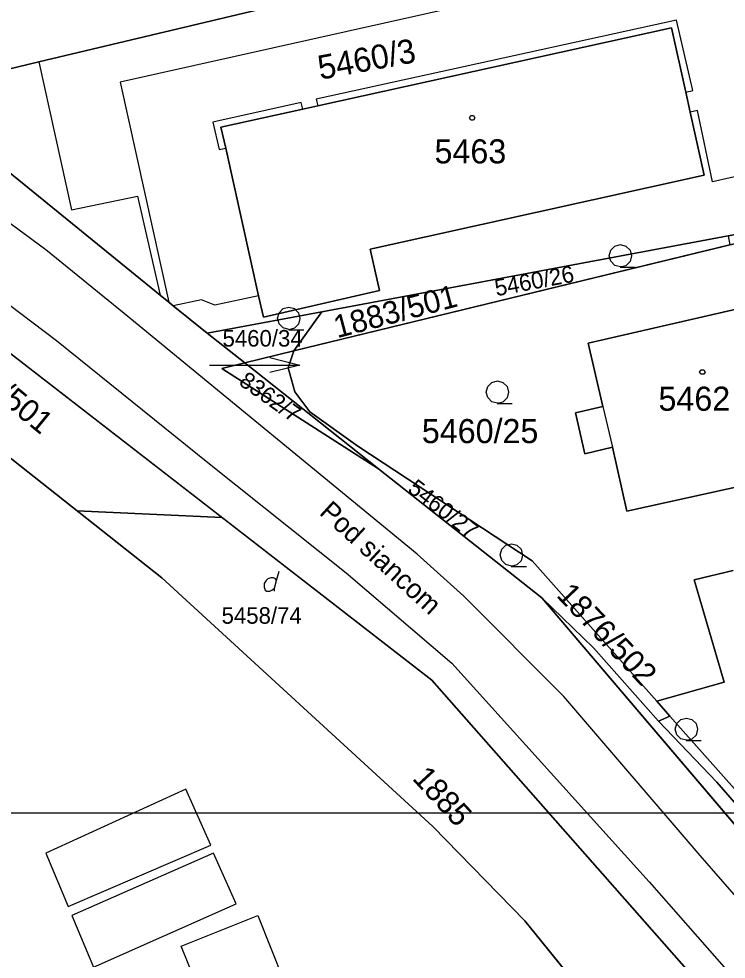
# Model space of a CAD drawing. Extents: x -263587 to -261993, y -1238795 to -1236748.
# Drawn here: x -262929.4 to -262882.4, y -1237097.8 to -1237035.4 of the extents above; entities that cross this region are included whole.
import ezdxf

# ---------------------------------------------------------------- set-up
doc = ezdxf.new("R2010")
doc.units = 0
for name, color, linetype in [('Vrstva 1', 7, 'Continuous'), ('Vrstva 3', 7, 'Continuous'), ('Vrstva 51', 7, 'Continuous')]:
    doc.layers.add(name, color=color, linetype=linetype)

msp = doc.modelspace()

# ---------------------------------------------------------------- linework, layer by layer
at = {"layer": 'Vrstva 1'}
for p, q in [((-262928.04, -1237038.23), (-262885.55, -1237028.1)), ((-262885.55, -1237028.1), (-262928.04, -1237038.23)), ((-262884.85, -1237031.12), (-262922.65, -1237039.58)), ((-262885.72, -1237035.46), (-262909.63, -1237040.71)), ((-262884.64, -1237040.13), (-262885.72, -1237035.46)), ((-262886.05, -1237035.97), (-262909.53, -1237041.15)), ((-262909.53, -1237041.15), (-262886.05, -1237035.97)), ((-262885.11, -1237040.23), (-262886.05, -1237035.97)), ((-262886.05, -1237035.97), (-262885.11, -1237040.23)), ((-262933.92, -1237039.63), (-262928.04, -1237038.23)), ((-262928.04, -1237038.23), (-262933.92, -1237039.63)), ((-262928.04, -1237038.23), (-262925.87, -1237048.06)), ((-262922.65, -1237039.58), (-262919.41, -1237054.18)), ((-262885.11, -1237040.23), (-262884.64, -1237040.13)), ((-262884.81, -1237041.56), (-262885.11, -1237040.23)), ((-262885.11, -1237040.23), (-262884.81, -1237041.56)), ((-262910.63, -1237040.92), (-262916.49, -1237042.23)), ((-262910.53, -1237041.37), (-262910.63, -1237040.92)), ((-262909.63, -1237040.71), (-262909.53, -1237041.15)), ((-262910.53, -1237041.37), (-262915.95, -1237042.57)), ((-262915.95, -1237042.57), (-262910.53, -1237041.37)), ((-262909.53, -1237041.15), (-262910.53, -1237041.37)), ((-262910.53, -1237041.37), (-262909.53, -1237041.15)), ((-262884.34, -1237041.46), (-262884.81, -1237041.56)), ((-262883.89, -1237045.74), (-262884.81, -1237041.56)), ((-262884.81, -1237041.56), (-262883.89, -1237045.74)), ((-262883.33, -1237046.2), (-262884.34, -1237041.46)), ((-262916.49, -1237042.23), (-262916.07, -1237044.05)), ((-262915.95, -1237042.57), (-262915.64, -1237043.95)), ((-262915.64, -1237043.95), (-262915.95, -1237042.57)), ((-262916.07, -1237044.05), (-262915.64, -1237043.95)), ((-262915.64, -1237043.95), (-262913.46, -1237053.76)), ((-262913.46, -1237053.76), (-262915.64, -1237043.95)), ((-262874.1, -1237044.08), (-262883.33, -1237046.2)), ((-262919.99, -1237053.71), (-262930.7, -1237045.01)), ((-262930.7, -1237045.01), (-262919.99, -1237053.71)), ((-262906.06, -1237050.67), (-262883.89, -1237045.74)), ((-262883.89, -1237045.74), (-262906.06, -1237050.67)), ((-262927.58, -1237050.71), (-262933.4, -1237046.41)), ((-262925.87, -1237048.06), (-262921.5, -1237047.15)), ((-262921.5, -1237047.15), (-262919.99, -1237053.71)), ((-262871.5, -1237047.76), (-262911.11, -1237057.42)), ((-262911.11, -1237057.42), (-262871.5, -1237047.76)), ((-262909.25, -1237054.82), (-262871.5, -1237047.76)), ((-262871.5, -1237047.76), (-262909.25, -1237054.82)), ((-262922.38, -1237054.93), (-262927.58, -1237050.71)), ((-262905.44, -1237053.41), (-262906.06, -1237050.67)), ((-262906.06, -1237050.67), (-262905.44, -1237053.41)), ((-262933.44, -1237051.77), (-262926.87, -1237056.73)), ((-262935.54, -1237053.25), (-262901.95, -1237079.28)), ((-262901.95, -1237079.28), (-262935.54, -1237053.25)), ((-262913.14, -1237055.17), (-262905.44, -1237053.41)), ((-262905.44, -1237053.41), (-262913.14, -1237055.17)), ((-262919.41, -1237054.18), (-262919.99, -1237053.71)), ((-262919.99, -1237053.71), (-262919.41, -1237054.18)), ((-262919.12, -1237054.42), (-262919.41, -1237054.18)), ((-262919.41, -1237054.18), (-262919.12, -1237054.42)), ((-262917.25, -1237054.03), (-262919.12, -1237054.42)), ((-262916.37, -1237054.38), (-262917.25, -1237054.03)), ((-262913.46, -1237053.76), (-262916.37, -1237054.38)), ((-262913.46, -1237053.76), (-262913.14, -1237055.17)), ((-262913.14, -1237055.17), (-262913.46, -1237053.76)), ((-262891.59, -1237056.9), (-262879.8, -1237054.19)), ((-262879.8, -1237054.19), (-262891.59, -1237056.9)), ((-262916.86, -1237056.25), (-262919.12, -1237054.42)), ((-262919.12, -1237054.42), (-262916.86, -1237056.25)), ((-262916.86, -1237056.25), (-262909.25, -1237054.82)), ((-262909.25, -1237054.82), (-262916.86, -1237056.25)), ((-262911.11, -1237057.42), (-262909.25, -1237054.82)), ((-262909.25, -1237054.82), (-262911.11, -1237057.42)), ((-262902.93, -1237070.92), (-262922.38, -1237054.93)), ((-262914.37, -1237058.22), (-262916.86, -1237056.25)), ((-262916.86, -1237056.25), (-262914.37, -1237058.22)), ((-262939.23, -1237057.17), (-262919.88, -1237072.48)), ((-262919.88, -1237072.48), (-262939.23, -1237057.17)), ((-262926.87, -1237056.73), (-262916.83, -1237064.82)), ((-262890.62, -1237061.11), (-262891.59, -1237056.9)), ((-262891.59, -1237056.9), (-262890.62, -1237061.11)), ((-262911.11, -1237057.42), (-262914.37, -1237058.22)), ((-262914.37, -1237058.22), (-262911.11, -1237057.42)), ((-262911.11, -1237057.42), (-262911.5, -1237058.55)), ((-262911.5, -1237058.55), (-262911.11, -1237057.42)), ((-262916.72, -1237058.36), (-262910.72, -1237058.36)), ((-262915.89, -1237058.59), (-262914.37, -1237058.22)), ((-262914.37, -1237058.22), (-262915.89, -1237058.59)), ((-262905.49, -1237065.24), (-262914.37, -1237058.22)), ((-262914.37, -1237058.22), (-262905.49, -1237065.24)), ((-262911.5, -1237058.55), (-262911.05, -1237060.14)), ((-262911.05, -1237060.14), (-262911.5, -1237058.55)), ((-262905.49, -1237065.24), (-262915.89, -1237058.59)), ((-262915.89, -1237058.59), (-262905.49, -1237065.24)), ((-262911.05, -1237060.14), (-262910.06, -1237061.47)), ((-262910.06, -1237061.47), (-262911.05, -1237060.14)), ((-262910.06, -1237061.47), (-262906.86, -1237063.74)), ((-262906.86, -1237063.74), (-262910.06, -1237061.47)), ((-262892.43, -1237061.53), (-262890.62, -1237061.11)), ((-262890.62, -1237061.11), (-262892.43, -1237061.53)), ((-262891.8, -1237064.26), (-262892.43, -1237061.53)), ((-262892.43, -1237061.53), (-262891.8, -1237064.26)), ((-262890.62, -1237061.11), (-262889.97, -1237063.8)), ((-262906.86, -1237063.74), (-262895.31, -1237071.36)), ((-262895.31, -1237071.36), (-262906.86, -1237063.74)), ((-262889.97, -1237063.8), (-262891.8, -1237064.26)), ((-262891.8, -1237064.26), (-262889.97, -1237063.8)), ((-262889.03, -1237068.06), (-262889.97, -1237063.8)), ((-262889.97, -1237063.8), (-262889.03, -1237068.06)), ((-262916.83, -1237064.82), (-262907.64, -1237072.15)), ((-262894.66, -1237073.8), (-262905.49, -1237065.24)), ((-262905.49, -1237065.24), (-262894.66, -1237073.8)), ((-262877.29, -1237065.45), (-262889.03, -1237068.06)), ((-262889.03, -1237068.06), (-262877.29, -1237065.45)), ((-262899.84, -1237073.7), (-262902.93, -1237070.92)), ((-262895.31, -1237071.36), (-262887.04, -1237080.68)), ((-262887.04, -1237080.68), (-262895.31, -1237071.36)), ((-262912.269, -1237072.667), (-262912.08, -1237072.037)), ((-262907.64, -1237072.15), (-262900.64, -1237078.14)), ((-262881.96, -1237071.99), (-262884.56, -1237072.61)), ((-262884.56, -1237072.61), (-262881.96, -1237071.99)), ((-262919.88, -1237072.48), (-262901.89, -1237088.99)), ((-262901.89, -1237088.99), (-262919.88, -1237072.48)), ((-262884.56, -1237072.61), (-262882.57, -1237079.4)), ((-262882.57, -1237079.4), (-262884.56, -1237072.61)), ((-262893.2, -1237080.36), (-262899.84, -1237073.7)), ((-262874.38, -1237097.67), (-262894.66, -1237073.8)), ((-262894.66, -1237073.8), (-262891.23, -1237077.13)), ((-262891.23, -1237077.13), (-262894.66, -1237073.8)), ((-262894.66, -1237073.8), (-262874.38, -1237097.67)), ((-262891.23, -1237077.13), (-262886.92, -1237082)), ((-262886.92, -1237082), (-262891.23, -1237077.13)), ((-262900.64, -1237078.14), (-262887.55, -1237092.66)), ((-262901.95, -1237079.28), (-262885.06, -1237098.46)), ((-262885.06, -1237098.46), (-262901.95, -1237079.28)), ((-262882.57, -1237079.4), (-262887.04, -1237080.68)), ((-262887.04, -1237080.68), (-262882.57, -1237079.4)), ((-262884.15, -1237090.92), (-262893.2, -1237080.36)), ((-262887.04, -1237080.68), (-262886.16, -1237081.67)), ((-262886.16, -1237081.67), (-262887.04, -1237080.68)), ((-262886.92, -1237082), (-262886.16, -1237081.67)), ((-262886.16, -1237081.67), (-262886.92, -1237082)), ((-262886.92, -1237082), (-262883.04, -1237086.04)), ((-262883.04, -1237086.04), (-262886.92, -1237082)), ((-262886.16, -1237081.67), (-262874.08, -1237095.28)), ((-262874.08, -1237095.28), (-262886.16, -1237081.67)), ((-262918.28, -1237086.51), (-262927.58, -1237090.77)), ((-262916.62, -1237090.23), (-262918.28, -1237086.51)), ((-262883.04, -1237086.04), (-262874.73, -1237095.76)), ((-262874.73, -1237095.76), (-262883.04, -1237086.04)), ((-262901.89, -1237088.99), (-262895.79, -1237095.25)), ((-262895.79, -1237095.25), (-262901.89, -1237088.99)), ((-262926.09, -1237094.31), (-262916.62, -1237090.23)), ((-262927.58, -1237090.77), (-262926.09, -1237094.31)), ((-262916.44, -1237090.76), (-262925.85, -1237094.91)), ((-262914.95, -1237094.13), (-262916.44, -1237090.76)), ((-262871.6, -1237105.38), (-262884.15, -1237090.92)), ((-262887.55, -1237092.66), (-262873.59, -1237108.49)), ((-262924.4, -1237098.32), (-262914.95, -1237094.13)), ((-262925.85, -1237094.91), (-262924.4, -1237098.32)), ((-262918.59, -1237096.94), (-262913.51, -1237094.89)), ((-262913.51, -1237094.89), (-262909.83, -1237104.11)), ((-262895.79, -1237095.25), (-262892.03, -1237099.89)), ((-262892.03, -1237099.89), (-262895.79, -1237095.25)), ((-262915.19, -1237105.37), (-262918.59, -1237096.94))]:
    msp.add_line(p, q, dxfattribs=at)
for points in [[(-262899.19, -1237041.8), (-262899.1, -1237041.95), (-262899.19, -1237042.1), (-262899.37, -1237042.1), (-262899.46, -1237041.95), (-262899.37, -1237041.8)], [(-262883.92, -1237058.67), (-262883.83, -1237058.82), (-262883.92, -1237058.97), (-262884.1, -1237058.97), (-262884.19, -1237058.82), (-262884.1, -1237058.67)]]:
    msp.add_lwpolyline(points, close=True, dxfattribs=at)
for points in [[(-262889.44, -1237051.84), (-262889.82, -1237051.74), (-262890.09, -1237051.47), (-262890.19, -1237051.1), (-262890.09, -1237050.73), (-262889.82, -1237050.46), (-262889.45, -1237050.36), (-262889.08, -1237050.46), (-262888.81, -1237050.73), (-262888.71, -1237051.11), (-262888.81, -1237051.49), (-262889.08, -1237051.76), (-262889.46, -1237051.86), (-262888.46, -1237051.86)], [(-262911.44, -1237055.99), (-262911.82, -1237055.89), (-262912.09, -1237055.62), (-262912.19, -1237055.25), (-262912.09, -1237054.88), (-262911.82, -1237054.61), (-262911.45, -1237054.51), (-262911.08, -1237054.61), (-262910.81, -1237054.88), (-262910.71, -1237055.26), (-262910.81, -1237055.64), (-262911.08, -1237055.91), (-262911.46, -1237056.01), (-262910.46, -1237056.01)], [(-262912.72, -1237057.86), (-262910.72, -1237058.36), (-262912.72, -1237058.86)], [(-262897.6, -1237060.89), (-262897.98, -1237060.79), (-262898.25, -1237060.52), (-262898.35, -1237060.15), (-262898.25, -1237059.78), (-262897.98, -1237059.51), (-262897.61, -1237059.41), (-262897.24, -1237059.51), (-262896.97, -1237059.78), (-262896.87, -1237060.16), (-262896.97, -1237060.54), (-262897.24, -1237060.81), (-262897.62, -1237060.91), (-262896.62, -1237060.91)], [(-262896.67, -1237071.7), (-262897.05, -1237071.6), (-262897.32, -1237071.33), (-262897.42, -1237070.96), (-262897.32, -1237070.59), (-262897.05, -1237070.32), (-262896.68, -1237070.22), (-262896.31, -1237070.32), (-262896.04, -1237070.59), (-262895.94, -1237070.97), (-262896.04, -1237071.35), (-262896.31, -1237071.62), (-262896.69, -1237071.72), (-262895.69, -1237071.72)], [(-262912.395, -1237073.36), (-262912.395, -1237073.171), (-262912.269, -1237072.667), (-262912.332, -1237072.541), (-262912.458, -1237072.478), (-262912.647, -1237072.478), (-262912.836, -1237072.541), (-262912.962, -1237072.667), (-262913.088, -1237072.856), (-262913.088, -1237073.108), (-262913.025, -1237073.297), (-262912.899, -1237073.36), (-262912.71, -1237073.36), (-262912.584, -1237073.297), (-262912.395, -1237073.171)], [(-262885.06, -1237083.27), (-262885.44, -1237083.17), (-262885.71, -1237082.9), (-262885.81, -1237082.53), (-262885.71, -1237082.16), (-262885.44, -1237081.89), (-262885.07, -1237081.79), (-262884.7, -1237081.89), (-262884.43, -1237082.16), (-262884.33, -1237082.54), (-262884.43, -1237082.92), (-262884.7, -1237083.19), (-262885.08, -1237083.29), (-262884.08, -1237083.29)]]:
    msp.add_lwpolyline(points, dxfattribs=at)
at = {"layer": 'Vrstva 3'}
for points in [[(-262950.41, -1237050.17), (-262943.08, -1237048.73), (-262935.54, -1237053.25), (-262915.88, -1237068.48), (-262925.51, -1237068.03), (-262939.23, -1237057.17)], [(-262882.29, -1237049.778), (-262882.181, -1237050.365), (-262911.11, -1237057.42), (-262909.25, -1237054.82)], [(-262874.08, -1237095.28), (-262872.983, -1237096.447), (-262874.38, -1237097.67), (-262894.66, -1237073.8), (-262905.49, -1237065.24), (-262914.37, -1237058.22), (-262911.11, -1237057.42), (-262911.5, -1237058.55), (-262911.05, -1237060.14), (-262910.06, -1237061.47), (-262906.86, -1237063.74), (-262895.31, -1237071.36), (-262887.04, -1237080.68), (-262886.16, -1237081.67)], [(-262885.055, -1237098.456), (-262892.03, -1237099.89), (-262895.79, -1237095.25), (-262901.89, -1237088.99), (-262919.88, -1237072.48), (-262925.51, -1237068.03), (-262915.88, -1237068.48), (-262901.95, -1237079.28)]]:
    msp.add_lwpolyline(points, close=True, dxfattribs=at)
at = {"layer": 'Vrstva 51'}
msp.add_lwpolyline([(-262992.03, -1237088.09), (-262695.03, -1237088.09), (-262695.03, -1238768.09), (-262992.03, -1238768.09)], close=True, dxfattribs=at)

# ---------------------------------------------------------------- texts
at = {"layer": 'Vrstva 1'}
for s, height, rotation, p in [('5460/3', 1.6, 10.48513, (-262909.365, -1237039.422)), ('5460/26', 1.1, 10.59972, (-262897.679, -1237053.792)), ('8362/7', 1.1, 324.63789, (-262914.837, -1237059.613)), ('5460/27', 1.1, 322.28876, (-262903.632, -1237066.721)), ('Pod siancom', 1.3, 317.47591, (-262909.489, -1237068.225))]:
    msp.add_text(s, height=height, rotation=rotation, dxfattribs=at).set_placement(p)
for s, height, p in [('5463', 1.6, (-262901.782, -1237044.97)), ('5460/34', 1.1, (-262915.849, -1237057.13)), ('5462', 1.6, (-262886.922, -1237061.39)), ('5460/25', 1.6, (-262902.624, -1237063.54)), ('5458/74', 1.1, (-262915.911, -1237075.53))]:
    msp.add_text(s, height=height, dxfattribs=at).set_placement(p)
at = {"layer": 'Vrstva 3'}
for s, rotation, p in [('1883/501', 14.83961, (-262908.241, -1237056.581)), ('1876/501', 320.68448, (-262934.365, -1237057.722)), ('1876/502', 313.52251, (-262893.751, -1237073.691)), ('1885', 312.72036, (-262903.315, -1237085.835))]:
    msp.add_text(s, height=1.5, rotation=rotation, dxfattribs=at).set_placement(p)

doc.saveas('drawing.dxf')
